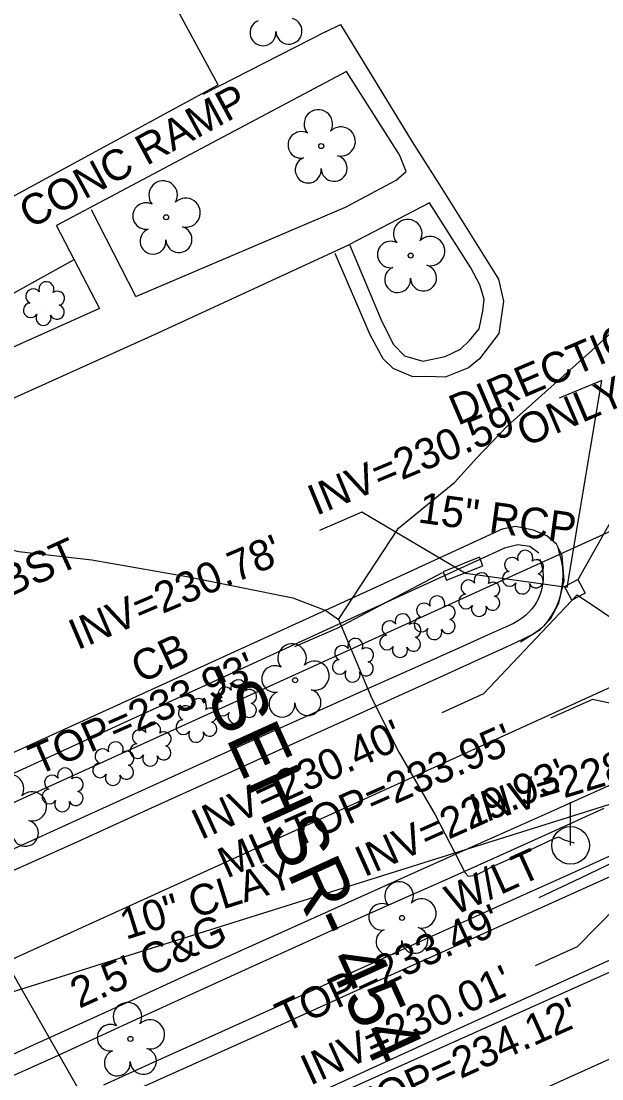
# Model space of a CAD drawing. Extents: x 2100323 to 2109811, y 740376 to 749755.
# Drawn here: x 2108610.7 to 2108686.4, y 746509.1 to 746646.9 of the extents above; entities that cross this region are included whole.
import ezdxf

# ---------------------------------------------------------------- set-up
doc = ezdxf.new("R2010")
doc.units = 0
for name, color, linetype in [('Exist Building', 7, 'Continuous'), ('Exist Building Text', 7, 'Continuous'), ('Exist Horizontal Alignment', 7, 'Continuous'), ('Exist Horizontal Baseline Alignment Station Label', 7, 'Continuous'), ('Exist Other Culture Area Outline', 7, 'Continuous'), ('Exist Right of Way Line', 7, 'Continuous'), ('Exist Roads Curbs', 7, 'Continuous'), ('Exist Roads Curbs Text', 7, 'Continuous'), ('Exist Roads EOP', 7, 'Continuous'), ('Exist Roads EOP Other', 7, 'Continuous'), ('Exist Roads EOP Text', 7, 'Continuous'), ('Exist Roads EOT', 7, 'Continuous'), ('Exist Structure Minor Catch Basin', 7, 'Continuous'), ('Exist Structure Minor Catch Basin Text', 7, 'Continuous'), ('Exist Structure Minor Catch Basin Top Elevation', 7, 'Continuous'), ('Exist Structure Minor Drop Inlet', 7, 'Continuous'), ('Exist Structure Minor Drop Inlet Top Elevation', 7, 'Continuous'), ('Exist Structure Minor Pipes RCP 15 Inch', 7, 'Continuous'), ('Exist Structure Minor Pipes RCP 15 Inch Invert', 7, 'Continuous'), ('Exist Structure Minor Pipes RCP 15 Inch Leader', 7, 'Continuous'), ('Exist Structure Minor Pipes RCP 15 Inch Text', 7, 'Continuous'), ('Exist Structure Minor Storm Sewer Manhole Leader', 7, 'Continuous'), ('Exist Structure Minor Storm Sewer Manhole Text', 7, 'Continuous'), ('Exist Utilities Power Pole CELL', 7, 'Continuous'), ('Exist Utilities Power Pole Text', 7, 'Continuous'), ('Exist Utilities Power UG Cable SUE LOS B', 7, 'Continuous'), ('Exist Utilities Sanitary Sewer UG Line', 7, 'Continuous'), ('Exist Utilities Sanitary Sewer UG Line Invert Elevation', 7, 'Continuous'), ('Exist Utilities Sanitary Sewer UG Line Text', 7, 'Continuous'), ('Exist Utilities Water UG Line SUE LOS B', 7, 'Continuous'), ('Exist Vegetation Shrub CELL', 7, 'Continuous'), ('Exist Vegetation Tree CELL', 7, 'Continuous')]:
    doc.layers.add(name, color=color, linetype=linetype)

msp = doc.modelspace()

# ---------------------------------------------------------------- linework, layer by layer
at = {"layer": 'Exist Building'}
msp.add_lwpolyline([(2108347.04, 746481.38), (2108636.4, 746638.59), (2108579.47, 746743.37), (2108290.11, 746586.16)], close=True, dxfattribs=at)
for points in [[(2108653.09, 746640.29), (2108615.33, 746620.24)], [(2108571.61, 746597.16), (2108574.83, 746592.07), (2108617.62, 746615.83), (2108615.33, 746620.24)]]:
    msp.add_lwpolyline(points, dxfattribs=at)
at = {"layer": 'Exist Horizontal Alignment'}
msp.add_line((2108002.98, 746248.9), (2108706.38, 746568.75), dxfattribs=at)
at = {"layer": 'Exist Other Culture Area Outline'}
for points in [[(2108625.65, 746611.03), (2108652.96, 746622.65), (2108659.57, 746626.15), (2108660.9, 746627.28), (2108660.01, 746629.45), (2108653.09, 746640.29)], [(2108625.65, 746611.03), (2108619.88, 746622.28)], [(2108663.93, 746623.19), (2108653.48, 746617.76)], [(2108617.59, 746615.89), (2108620.93, 746609.43), (2108576.34, 746589.5), (2108575.12, 746591.85)]]:
    msp.add_lwpolyline(points, dxfattribs=at)
at = {"layer": 'Exist Right of Way Line'}
msp.add_line((2107671.67, 746118.57), (2108841.9, 746650.69), dxfattribs=at)
at = {"layer": 'Exist Roads Curbs'}
for points in [[(2108445.24, 746523.48), (2108494.49, 746545.5), (2108563.24, 746576.83), (2108628.57, 746606.26), (2108653.48, 746617.76), (2108657.73, 746607.75), (2108659.23, 746604.78), (2108660.66, 746603.28), (2108663.07, 746602.58), (2108665.97, 746603.19), (2108667.96, 746604.15), (2108669.15, 746605.27), (2108670.41, 746606.78), (2108670.89, 746609.08), (2108671.03, 746610.67), (2108670.47, 746612.54), (2108669.33, 746614.75), (2108663.93, 746623.19)], [(2108678.18, 746577.6), (2108677.01, 746578.45), (2108675.45, 746578.67), (2108673.68, 746578.23), (2108576.46, 746533.67), (2108524.12, 746510.63), (2108521.96, 746509.52), (2108520.26, 746508.1), (2108519.91, 746506.84), (2108519.69, 746504.75)], [(2108678.29, 746576.8), (2108678.53, 746576.03), (2108678.69, 746575.3), (2108678.74, 746574.67), (2108678.72, 746574.08), (2108678.65, 746573.52), (2108678.54, 746572.99), (2108678.41, 746572.5), (2108678.26, 746572.05), (2108678.08, 746571.61), (2108677.86, 746571.19), (2108677.59, 746570.76), (2108677.26, 746570.33), (2108676.87, 746569.9), (2108676.46, 746569.51), (2108676.04, 746569.15), (2108675.54, 746568.81), (2108674.88, 746568.45), (2108673.9, 746567.98), (2108671.58, 746566.94), (2108667.76, 746565.24), (2108662.47, 746562.89), (2108655.75, 746559.88), (2108647.86, 746556.34), (2108640.38, 746552.98), (2108633.56, 746549.89), (2108626.9, 746546.87), (2108619.88, 746543.69), (2108612.47, 746540.32), (2108604.36, 746536.66)], [(2108686.63, 746544.34), (2108679.38, 746541.06), (2108672.28, 746537.85), (2108665.49, 746534.81), (2108658.98, 746531.91), (2108652.47, 746529.01), (2108645.93, 746526.07), (2108639.42, 746523.12), (2108633.03, 746520.21), (2108626.76, 746517.33), (2108620.73, 746514.57), (2108614.97, 746511.94), (2108609.18, 746509.31)], [(2108621.5, 746508.36), (2108628.36, 746511.47), (2108635.62, 746514.74), (2108643.53, 746518.32), (2108652.15, 746522.24), (2108660.68, 746526.13), (2108668.36, 746529.6), (2108675.32, 746532.73), (2108682.46, 746535.94), (2108689.94, 746539.3)]]:
    msp.add_lwpolyline(points, dxfattribs=at)
at = {"layer": 'Exist Roads EOP'}
for points in [[(2108680.63, 746578.31), (2108681.04, 746576.87), (2108681.26, 746575.72), (2108681.29, 746574.83), (2108681.25, 746573.96), (2108681.14, 746573.06), (2108680.98, 746572.19), (2108680.76, 746571.41), (2108680.47, 746570.7), (2108680.12, 746570), (2108679.69, 746569.31), (2108679.24, 746568.66), (2108678.78, 746568.1), (2108678.55, 746567.86), (2108678.27, 746567.62), (2108677.41, 746567.06), (2108676.13, 746566.39), (2108673.91, 746565.36), (2108670.25, 746563.68), (2108665.21, 746561.4), (2108659.37, 746558.74), (2108652.8, 746555.76), (2108645.31, 746552.37), (2108636.71, 746548.46), (2108627.18, 746544.15), (2108617.96, 746539.98), (2108609.25, 746536.04)], [(2108605.28, 746510.37), (2108612.31, 746513.56), (2108618.74, 746516.48), (2108625.37, 746519.49), (2108632.35, 746522.67), (2108639.63, 746525.97), (2108647.2, 746529.39), (2108655.01, 746532.9), (2108662.85, 746536.41), (2108670.69, 746539.9), (2108678.5, 746543.39), (2108686.24, 746546.87), (2108693.71, 746550.25)], [(2108687.43, 746535.46), (2108678.55, 746531.47), (2108664.71, 746525.24), (2108656.78, 746521.67), (2108642.28, 746515.15), (2108629.61, 746509.47), (2108617.98, 746504.24)]]:
    msp.add_lwpolyline(points, dxfattribs=at)
at = {"layer": 'Exist Roads EOP Other'}
for points in [[(2108650.37, 746645.47), (2108634.38, 746637.33)], [(2108650.37, 746645.47), (2108652.34, 746646.44), (2108661.66, 746631.14), (2108665.54, 746625.09), (2108672.9, 746613.26), (2108673.57, 746610.42), (2108672.94, 746606.2), (2108670.42, 746602.91), (2108669, 746601.73), (2108665.95, 746600.52), (2108663.57, 746600.6), (2108661.75, 746600.55), (2108659.19, 746601.64), (2108657.88, 746602.89), (2108656.19, 746606.01), (2108651.63, 746616.6)], [(2108675.8, 746566.05), (2108678.34, 746567.66), (2108679.68, 746569.05), (2108680.79, 746571.09), (2108681.48, 746573.99), (2108681.21, 746577.27), (2108680.45, 746578.75), (2108679.2, 746579.85), (2108677.49, 746580.6), (2108675.11, 746581.05), (2108673.41, 746580.71), (2108655.77, 746572.59), (2108583.24, 746539.59), (2108521.74, 746511.96), (2108519.93, 746510.8), (2108518, 746508.65), (2108517.29, 746506.02), (2108517.69, 746503.15), (2108518.8, 746500.9), (2108520.88, 746499.28), (2108523.31, 746498.3), (2108525.75, 746498.31)]]:
    msp.add_lwpolyline(points, dxfattribs=at)
at = {"layer": 'Exist Roads EOT'}
for points in [[(2108864.92, 746605.26), (2108863.46, 746604.6), (2108851.94, 746599.37), (2108838.58, 746593.26), (2108822.53, 746585.94), (2108805.01, 746578.04), (2108782.1, 746567.55), (2108767.06, 746560.67), (2108753.85, 746554.6), (2108740.51, 746548.57), (2108727.39, 746542.65), (2108717.62, 746538.25), (2108699.4, 746530.02), (2108689.73, 746525.63), (2108663.76, 746513.86), (2108649.23, 746507.22), (2108620.29, 746494), (2108592.89, 746481.52), (2108563.42, 746468.02), (2108534.51, 746454.93), (2108509.52, 746443.56), (2108474.57, 746427.69)], [(2108869.92, 746594.72), (2108840.46, 746581.37), (2108805.27, 746565.39), (2108769.85, 746549.17), (2108734.24, 746532.93), (2108697.95, 746516.48), (2108661.31, 746499.94), (2108626.11, 746483.96), (2108588.61, 746466.73), (2108552.8, 746450.46), (2108517.78, 746434.5), (2108481.29, 746417.92)]]:
    msp.add_lwpolyline(points, dxfattribs=at)
at = {"layer": 'Exist Structure Minor Catch Basin'}
msp.add_lwpolyline([(2108666.14, 746574.06), (2108670.87, 746575.96), (2108670.43, 746577.06), (2108665.69, 746575.16)], close=True, dxfattribs=at)
at = {"layer": 'Exist Structure Minor Catch Basin Top Elevation'}
for points in [[(2108665.59, 746575.04), (2108651.84, 746567.79), (2108646.34, 746565.39)], [(2108700.42, 746543.35), (2108683.59, 746535.27), (2108678.15, 746532.73)]]:
    msp.add_lwpolyline(points, dxfattribs=at)
at = {"layer": 'Exist Structure Minor Drop Inlet'}
msp.add_lwpolyline([(2108681.52, 746573.25), (2108683.26, 746574.16), (2108684.2, 746572.37), (2108682.46, 746571.46)], close=True, dxfattribs=at)
at = {"layer": 'Exist Structure Minor Drop Inlet Top Elevation'}
msp.add_lwpolyline([(2108683.29, 746574.17), (2108689.77, 746585.61), (2108695.21, 746588.14)], dxfattribs=at)
at = {"layer": 'Exist Structure Minor Pipes RCP 15 Inch'}
for p, q in [((2108681.85, 746573.14), (2108668.63, 746574.94)), ((2108683.15, 746572.15), (2108709.54, 746554.42))]:
    msp.add_line(p, q, dxfattribs=at)
at = {"layer": 'Exist Structure Minor Pipes RCP 15 Inch Leader'}
for points in [[(2108681.85, 746573.14), (2108686.37, 746600.07), (2108680.83, 746597.77)], [(2108668.63, 746574.94), (2108655.1, 746582.91), (2108649.58, 746580.56)], [(2108683.15, 746572.15), (2108670.98, 746559.27), (2108665.53, 746556.78)], [(2108704.08, 746547.59), (2108683.15, 746526.35), (2108677.69, 746523.85)]]:
    msp.add_lwpolyline(points, dxfattribs=at)
at = {"layer": 'Exist Structure Minor Storm Sewer Manhole Leader'}
msp.add_lwpolyline([(2108711.01, 746553.01), (2108685.17, 746558.54), (2108679.68, 746556.11)], dxfattribs=at)
at = {"layer": 'Exist Utilities Power Pole CELL'}
for q in [(2108682.31, 746545.16), (2108682.31, 746539.54)]:
    msp.add_line((2108682.31, 746539.54), q, dxfattribs=at)
msp.add_circle((2108682.31, 746539.54), 2.45, dxfattribs=at)
at = {"layer": 'Exist Utilities Power UG Cable SUE LOS B'}
for points in [[(2108652.08, 746568.97), (2108659.9, 746580.83), (2108667.23, 746586.84), (2108670.08, 746590.01), (2108674.08, 746594.18), (2108685.08, 746603.96), (2108695.52, 746613.58), (2108700.81, 746617.15), (2108710.35, 746608.59), (2108712.24, 746608.14), (2108713.52, 746608.84), (2108714.43, 746612.04), (2108713.03, 746612.33)], [(2108559.31, 746592.53), (2108571.63, 746586.36), (2108584.15, 746583.63), (2108594.89, 746581.57), (2108610.4, 746577.8), (2108619.94, 746576.71), (2108632.29, 746574.55), (2108646.12, 746571.77), (2108650.42, 746570.12), (2108652.08, 746568.97), (2108656.4, 746558.65), (2108659.91, 746551.66), (2108664.68, 746543.54), (2108668.58, 746535.98), (2108668.95, 746535.54), (2108670.01, 746535.66), (2108671.96, 746536.7), (2108677.2, 746539.03), (2108680.08, 746540.4), (2108680.72, 746540.66), (2108681.49, 746540.27), (2108682.77, 746539.86)]]:
    msp.add_lwpolyline(points, dxfattribs=at)
at = {"layer": 'Exist Utilities Sanitary Sewer UG Line'}
msp.add_line((2108545.09, 746500.26), (2108706.82, 746551), dxfattribs=at)
at = {"layer": 'Exist Utilities Water UG Line SUE LOS B'}
for points in [[(2108437.44, 746408.69), (2108565.78, 746467.32), (2108624.26, 746494.76), (2108789.5, 746568.76), (2108799.36, 746572.83), (2108802.36, 746574.97), (2108852.09, 746597.13)], [(2108600.37, 746540.12), (2108600.63, 746539.71), (2108601.41, 746538.66), (2108600.98, 746538.36), (2108604.61, 746532.9), (2108609.45, 746523.14), (2108618.97, 746506.41), (2108622.85, 746497.79), (2108624.26, 746494.76)]]:
    msp.add_lwpolyline(points, dxfattribs=at)
at = {"layer": 'Exist Vegetation Shrub CELL'}
for p, q in [((2108613.77, 746609.91), (2108613.77, 746609.91)), ((2108676.17, 746574.94), (2108676.17, 746574.94)), ((2108670.49, 746572), (2108670.49, 746572)), ((2108664.69, 746569), (2108664.69, 746569)), ((2108660.2, 746566.67), (2108660.2, 746566.67)), ((2108654.03, 746563.47), (2108654.03, 746563.47)), ((2108638.8, 746558.07), (2108638.8, 746558.07)), ((2108633.65, 746555.63), (2108633.65, 746555.63)), ((2108627.66, 746552.53), (2108627.66, 746552.53)), ((2108622.81, 746550.01), (2108622.81, 746550.01)), ((2108616.21, 746546.59), (2108616.21, 746546.59))]:
    msp.add_line(p, q, dxfattribs=at)
for centre, radius, start, end in [((2108614, 746611.95), 0.99, 334.8391, 200.4717), ((2108612.29, 746611.04), 0.968, 35.8908, 245.4216), ((2108615.45, 746610.78), 0.929, 284.4567, 126.0861), ((2108611.97, 746609.21), 0.955, 95.1099, 327.9534), ((2108615.41, 746608.98), 0.937, 204.9913, 73.4601), ((2108613.64, 746608.23), 0.984, 151.2797, 21.387), ((2108674.68, 746576.07), 0.968, 35.8908, 245.4216), ((2108676.39, 746576.98), 0.99, 334.8391, 200.4717), ((2108677.84, 746575.81), 0.929, 284.4567, 126.0861), ((2108669.01, 746573.13), 0.968, 35.8908, 245.4216), ((2108670.72, 746574.04), 0.99, 334.8391, 200.4717), ((2108674.37, 746574.24), 0.955, 95.1099, 327.9534), ((2108677.8, 746574.01), 0.937, 204.9913, 73.4601), ((2108672.17, 746572.87), 0.929, 284.4567, 126.0861), ((2108676.04, 746573.26), 0.984, 151.2797, 21.387), ((2108663.21, 746570.12), 0.968, 35.8908, 245.4216), ((2108664.92, 746571.04), 0.99, 334.8391, 200.4717), ((2108668.69, 746571.3), 0.955, 95.1099, 327.9534), ((2108672.13, 746571.08), 0.937, 204.9913, 73.4601), ((2108666.36, 746569.86), 0.929, 284.4567, 126.0861), ((2108670.37, 746570.32), 0.984, 151.2797, 21.387), ((2108658.71, 746567.8), 0.968, 35.8908, 245.4216), ((2108660.43, 746568.71), 0.99, 334.8391, 200.4717), ((2108661.87, 746567.54), 0.929, 284.4567, 126.0861), ((2108662.89, 746568.29), 0.955, 95.1099, 327.9534), ((2108666.33, 746568.07), 0.937, 204.9913, 73.4601), ((2108664.56, 746567.31), 0.984, 151.2797, 21.387), ((2108654.26, 746565.51), 0.99, 334.8391, 200.4717), ((2108658.4, 746565.96), 0.955, 95.1099, 327.9534), ((2108661.83, 746565.74), 0.937, 204.9913, 73.4601), ((2108652.55, 746564.6), 0.968, 35.8908, 245.4216), ((2108655.7, 746564.34), 0.929, 284.4567, 126.0861), ((2108660.07, 746564.98), 0.984, 151.2797, 21.387), ((2108652.23, 746562.77), 0.955, 95.1099, 327.9534), ((2108655.67, 746562.54), 0.937, 204.9913, 73.4601), ((2108653.9, 746561.79), 0.984, 151.2797, 21.387), ((2108637.32, 746559.19), 0.968, 35.8908, 245.4216), ((2108639.03, 746560.11), 0.99, 334.8391, 200.4717), ((2108640.48, 746558.93), 0.929, 284.4567, 126.0861), ((2108632.17, 746556.76), 0.968, 35.8908, 245.4216), ((2108633.88, 746557.67), 0.99, 334.8391, 200.4717), ((2108635.32, 746556.5), 0.929, 284.4567, 126.0861), ((2108637, 746557.36), 0.955, 95.1099, 327.9534), ((2108640.44, 746557.14), 0.937, 204.9913, 73.4601), ((2108638.68, 746556.38), 0.984, 151.2797, 21.387), ((2108626.18, 746553.65), 0.968, 35.8908, 245.4216), ((2108627.89, 746554.57), 0.99, 334.8391, 200.4717), ((2108631.85, 746554.93), 0.955, 95.1099, 327.9534), ((2108635.29, 746554.7), 0.937, 204.9913, 73.4601), ((2108629.33, 746553.4), 0.929, 284.4567, 126.0861), ((2108633.52, 746553.95), 0.984, 151.2797, 21.387), ((2108621.32, 746551.14), 0.968, 35.8908, 245.4216), ((2108623.03, 746552.05), 0.99, 334.8391, 200.4717), ((2108624.48, 746550.88), 0.929, 284.4567, 126.0861), ((2108625.86, 746551.82), 0.955, 95.1099, 327.9534), ((2108629.3, 746551.6), 0.937, 204.9913, 73.4601), ((2108627.53, 746550.84), 0.984, 151.2797, 21.387), ((2108616.44, 746548.63), 0.99, 334.8391, 200.4717), ((2108621, 746549.31), 0.955, 95.1099, 327.9534), ((2108624.44, 746549.08), 0.937, 204.9913, 73.4601), ((2108614.73, 746547.72), 0.968, 35.8908, 245.4216), ((2108617.88, 746547.46), 0.929, 284.4567, 126.0861), ((2108622.68, 746548.33), 0.984, 151.2797, 21.387), ((2108614.41, 746545.89), 0.955, 95.1099, 327.9534), ((2108617.85, 746545.67), 0.937, 204.9913, 73.4601), ((2108616.08, 746544.91), 0.984, 151.2797, 21.387)]:
    msp.add_arc(centre, radius, start, end, dxfattribs=at)
at = {"layer": 'Exist Vegetation Tree CELL'}
for p, q in [((2108649.82, 746630.6), (2108649.82, 746630.6)), ((2108629.61, 746621.33), (2108629.61, 746621.33)), ((2108661.47, 746616.33), (2108661.47, 746616.33)), ((2108646.41, 746561.05), (2108646.41, 746561.05)), ((2108660.34, 746530.09), (2108660.34, 746530.09)), ((2108624.96, 746514.34), (2108624.96, 746514.34))]:
    msp.add_line(p, q, dxfattribs=at)
for centre in [(2108649.82, 746630.6), (2108629.61, 746621.33), (2108661.47, 746616.33), (2108646.41, 746561.05), (2108660.34, 746530.09), (2108624.96, 746514.34)]:
    msp.add_circle(centre, 0.326, dxfattribs=at)
for centre, radius, start, end in [((2108642.23, 746645.35), 1.69, 111.5671, 6.231), ((2108645.61, 746645.57), 1.7, 181.2822, 74.56), ((2108649.44, 746633.47), 1.86, 330.1651, 219.7134), ((2108652.37, 746631.19), 1.9, 257.1011, 134.1999), ((2108647.22, 746630.75), 1.73, 62.6636, 279.3457), ((2108648.12, 746627.48), 1.69, 111.5671, 6.231), ((2108651.5, 746627.7), 1.7, 181.2822, 74.56), ((2108629.22, 746624.21), 1.86, 330.1651, 219.7134), ((2108632.16, 746621.92), 1.9, 257.1011, 134.1999), ((2108627, 746621.49), 1.73, 62.6636, 279.3457), ((2108661.09, 746619.2), 1.86, 330.1651, 219.7134), ((2108627.9, 746618.21), 1.69, 111.5671, 6.231), ((2108631.28, 746618.43), 1.7, 181.2822, 74.56), ((2108658.87, 746616.48), 1.73, 62.6636, 279.3457), ((2108664.02, 746616.92), 1.9, 257.1011, 134.1999), ((2108659.77, 746613.21), 1.69, 111.5671, 6.231), ((2108663.14, 746613.43), 1.7, 181.2822, 74.56), ((2108646.02, 746563.93), 1.86, 330.1651, 219.7134), ((2108643.8, 746561.21), 1.73, 62.6636, 279.3457), ((2108648.95, 746561.64), 1.9, 257.1011, 134.1999), ((2108644.7, 746557.93), 1.69, 111.5671, 6.231), ((2108648.08, 746558.15), 1.7, 181.2822, 74.56), ((2108609.21, 746546.91), 1.86, 330.1651, 219.7134), ((2108612.14, 746544.62), 1.9, 257.1011, 134.1999), ((2108611.27, 746541.13), 1.7, 181.2822, 74.56), ((2108659.96, 746532.96), 1.86, 330.1651, 219.7134), ((2108662.89, 746530.68), 1.9, 257.1011, 134.1999), ((2108657.74, 746530.24), 1.73, 62.6636, 279.3457), ((2108658.64, 746526.97), 1.69, 111.5671, 6.231), ((2108662.01, 746527.19), 1.7, 181.2822, 74.56), ((2108624.58, 746517.22), 1.86, 330.1651, 219.7134), ((2108622.36, 746514.5), 1.73, 62.6636, 279.3457), ((2108627.51, 746514.93), 1.9, 257.1011, 134.1999), ((2108623.26, 746511.22), 1.69, 111.5671, 6.231), ((2108626.64, 746511.44), 1.7, 181.2822, 74.56)]:
    msp.add_arc(centre, radius, start, end, dxfattribs=at)

# ---------------------------------------------------------------- texts
at = {"layer": 'Exist Building Text'}
msp.add_text('CONC RAMP', height=4, rotation=28.5159, dxfattribs=at).set_placement((2108611.9, 746619.76))
at = {"layer": 'Exist Horizontal Baseline Alignment Station Label'}
msp.add_text('-SEHSR- 454   ', height=7, rotation=294.4292, dxfattribs=at).set_placement((2108633.48, 746562.05))
at = {"layer": 'Exist Roads Curbs Text'}
msp.add_text("2.5' C&G", height=4, rotation=24.3869, dxfattribs=at).set_placement((2108618.29, 746518.25))
at = {"layer": 'Exist Roads EOP Text'}
msp.add_text('BST', height=4, rotation=24.3944, dxfattribs=at).set_placement((2108609.1, 746571.81))
at = {"layer": 'Exist Structure Minor Catch Basin Text'}
msp.add_text('CB', height=4, rotation=25.1271, dxfattribs=at).set_placement((2108626.28, 746560.57))
at = {"layer": 'Exist Structure Minor Catch Basin Top Elevation'}
for s, rotation, p in [("TOP=233.93'", 23.5847, (2108612.87, 746548.6)), ("TOP=233.49'", 25, (2108645.1, 746515.11))]:
    msp.add_text(s, height=4, rotation=rotation, dxfattribs=at).set_placement(p)
at = {"layer": 'Exist Structure Minor Pipes RCP 15 Inch Invert'}
for s, rotation, p in [("INV=230.59'", 22.582, (2108649.16, 746582.43)), ("INV=230.78'", 23.1029, (2108618.05, 746564.93)), ("INV=230.40'", 24.6234, (2108634.14, 746540.19)), ("INV=229.93'", 24.0504, (2108655.41, 746535.37)), ("INV=230.01'", 24.6013, (2108648.36, 746508.22))]:
    msp.add_text(s, height=4, rotation=rotation, dxfattribs=at).set_placement(p)
at = {"layer": 'Exist Structure Minor Pipes RCP 15 Inch Text'}
msp.add_text('15" RCP', height=4, rotation=352.2241, dxfattribs=at).set_placement((2108662.3, 746581.6))
at = {"layer": 'Exist Structure Minor Storm Sewer Manhole Text'}
for s, rotation, p in [("MH TOP=233.95'", 23.8515, (2108637.51, 746535.2)), ("MH TOP=234.12'", 24.2043, (2108646.14, 746499.3))]:
    msp.add_text(s, height=4, rotation=rotation, dxfattribs=at).set_placement(p)
at = {"layer": 'Exist Utilities Power Pole Text'}
msp.add_text('W/LT', height=4, rotation=24.3944, dxfattribs=at).set_placement((2108667.18, 746530.36))
at = {"layer": 'Exist Utilities Sanitary Sewer UG Line Invert Elevation'}
for s, rotation, p in [('DIRECTION', 23.0588, (2108667.6, 746594.16)), ('ONLY', 23.0588, (2108676.41, 746591.39)), ("INV=228.36'", 16.9153, (2108669.92, 746542.15))]:
    msp.add_text(s, height=4, rotation=rotation, dxfattribs=at).set_placement(p)
at = {"layer": 'Exist Utilities Sanitary Sewer UG Line Text'}
msp.add_text('10" CLAY', height=4, rotation=17.4204, dxfattribs=at).set_placement((2108624.36, 746527.23))

doc.saveas('drawing.dxf')
